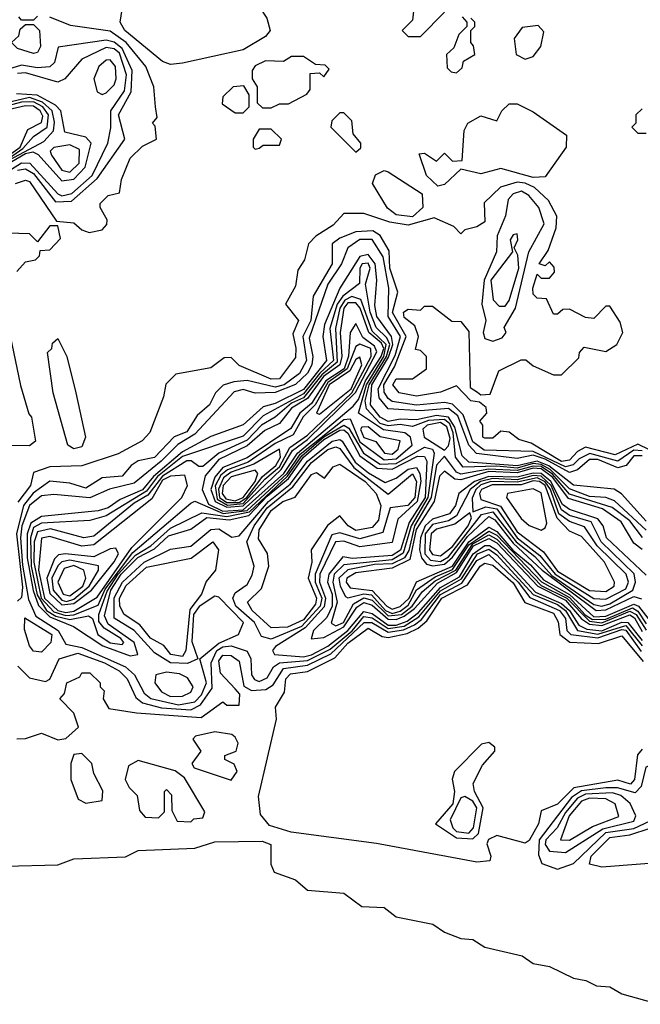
# Model space of a CAD drawing. Extents: x 2889633 to 3052318, y 540750 to 918690.
# Tile 522 of 656: x 2969341 to 2970881, y 835917 to 838362. Entities that reach past the tile are written whole.
import ezdxf

# ---------------------------------------------------------------- set-up
doc = ezdxf.new("R2010")
doc.units = 0

msp = doc.modelspace()

# ---------------------------------------------------------------- linework, layer by layer
at = {"layer": '0CON02XD'}
for points in [[(2969715, 838250), (2969695, 838257.5), (2969601.9, 838335), (2969590, 838355), (2969600.8, 838425), (2969610, 838455), (2969625, 838472.5), (2969695, 838470), (2969748.8, 838531.2), (2969819.1, 838549.1), (2969845, 838530), (2969895.6, 838455.6), (2969954.2, 838365), (2969962.5, 838335), (2969950.3, 838319.7), (2969895, 838286.7), (2969745, 838253.8), (2969715, 838250)], [(2970320, 838405), (2970315, 838360), (2970290, 838335), (2970305, 838320), (2970335, 838320), (2970395, 838380)], [(2969385, 838370), (2969375, 838360), (2969345, 838360), (2969338.3, 838368.3)], [(2969375, 838277.5), (2969335, 838290), (2969320, 838305), (2969338.3, 838321.7), (2969341.7, 838338.3), (2969355, 838350), (2969375, 838350), (2969390, 838335), (2969392.5, 838295), (2969385, 838280), (2969375, 838277.5)], [(2969330, 837955), (2969355, 837963.3), (2969365, 837960), (2969431.7, 837861.7), (2969475, 837857.5), (2969495, 837840), (2969513.3, 837833.3), (2969545, 837840), (2969557, 837853), (2969557.5, 837865), (2969540, 837895), (2969540, 837905), (2969560, 837925), (2969588.3, 837931.7), (2969593.3, 837965), (2969615, 838017.5), (2969645, 838047.5), (2969680, 838065), (2969677, 838097), (2969670, 838105), (2969681.7, 838118.3), (2969677.5, 838145), (2969673.3, 838195), (2969653.3, 838245), (2969604.7, 838304.7), (2969565, 838332.9), (2969467, 838347), (2969415, 838367.5)], [(2970438.3, 838368.3), (2970450, 838355), (2970450, 838345), (2970430, 838325), (2970418.3, 838291.7), (2970400, 838275), (2970401.7, 838241.7), (2970411.7, 838231.7), (2970425, 838230)], [(2970425, 838230), (2970438.3, 838241.7), (2970441.7, 838258.3), (2970470, 838275), (2970467, 838297), (2970460, 838305), (2970460, 838335), (2970470, 838345), (2970470, 838355), (2970460, 838365)], [(2970595, 838263.3), (2970615, 838270), (2970633.8, 838295), (2970641.7, 838331.7), (2970627, 838347), (2970587.5, 838342.5), (2970567.5, 838315), (2970572.5, 838275), (2970595, 838263.3)], [(2969335, 837987.7), (2969355, 837991.5), (2969375, 837979.6), (2969429.6, 837909.6), (2969468.9, 837911.1), (2969532.9, 837967.1), (2969601.2, 838065), (2969585.6, 838125), (2969617.3, 838182.7), (2969619.5, 838235), (2969595, 838290), (2969575, 838305.5), (2969555, 838311.1), (2969436.4, 838293.6), (2969426.7, 838255), (2969415, 838244.3), (2969385, 838242.2), (2969345, 838248.9), (2969275, 838226.9)], [(2969278.9, 837965), (2969345, 838005.8), (2969365.6, 838005), (2969435, 837928.9), (2969445, 837924.5), (2969469.9, 837930.1), (2969520.8, 837975), (2969559.4, 838055), (2969567, 838093), (2969566.5, 838135), (2969600.4, 838185), (2969605.3, 838224.7), (2969588.1, 838278.1), (2969575, 838288.9), (2969555, 838292.3), (2969495, 838263.8), (2969452.5, 838215), (2969435, 838206.7), (2969355, 838229.5), (2969335, 838228.2)], [(2969545, 838175.8), (2969555, 838180), (2969575, 838200), (2969580.4, 838215), (2969578, 838245), (2969565, 838261.5), (2969555, 838260.9), (2969536.7, 838245), (2969524.5, 838215), (2969532.5, 838182.5), (2969545, 838175.8)], [(2969965, 838142.5), (2969985, 838152.5), (2970007.5, 838152.5), (2970053, 838177), (2970061.7, 838188.3), (2970061.7, 838228.3), (2970085, 838230), (2970095, 838220), (2970108.3, 838238.3), (2970098.3, 838248.3), (2970075, 838250), (2970045, 838270), (2970015, 838270), (2969995, 838257.5), (2969950.7, 838259.3), (2969925, 838246.7), (2969917.5, 838235), (2969917.5, 838215), (2969930, 838195), (2969930, 838155), (2969943, 838143), (2969965, 838142.5)], [(2969297.1, 837995), (2969355, 838029.3), (2969373.1, 838033.1), (2969386.6, 838026.6), (2969445, 837961.8), (2969475, 837965.5), (2969502.9, 837995), (2969518.1, 838055), (2969505, 838070), (2969452.5, 838082.5), (2969442.5, 838135), (2969429.2, 838149.2), (2969384, 838174), (2969332.3, 838177.7)], [(2969895, 838130), (2969910, 838145), (2969910, 838175), (2969897, 838197), (2969870, 838195), (2969845, 838170), (2969843, 838153), (2969875, 838130), (2969895, 838130)], [(2969218.2, 837951.8), (2969348, 838042), (2969375, 838071.9), (2969409.1, 838095), (2969412, 838125), (2969398.2, 838145), (2969375, 838157.5), (2969345, 838156.7), (2969264.4, 838135.6)], [(2969315, 838013.8), (2969400.8, 838059.2), (2969424.6, 838085.4), (2969427.4, 838107.4), (2969421.5, 838135), (2969397.1, 838157.1), (2969365, 838168), (2969248.6, 838141.4)], [(2970378.3, 837948.3), (2970350, 837975), (2970331.7, 838028.3), (2970345, 838030), (2970375, 838010), (2970395, 838030), (2970415, 838010), (2970438.3, 838011.7), (2970443.9, 838086.1), (2970452.5, 838105), (2970485, 838122.5), (2970525, 838110), (2970537.5, 838135), (2970555, 838152.5), (2970575, 838152.5), (2970615, 838132.5), (2970697.5, 838075), (2970696.7, 838045), (2970645, 837971.2), (2970615, 837970), (2970535, 837992), (2970485, 837979.2), (2970435, 837990), (2970395, 837952.5), (2970378.3, 837948.3)], [(2968945, 837833.3), (2969005, 837863.3), (2969075, 837914.4), (2969145, 837945.2), (2969185, 837947.7), (2969225, 837962.4), (2969341.4, 838045), (2969360.8, 838089.2), (2969395, 838106), (2969398, 838122), (2969391.8, 838135), (2969375, 838146.9), (2969355, 838147.6), (2969265, 838126.6), (2969225, 838104.8), (2969165, 838086.3), (2969096.3, 838013.7), (2969045, 837985.3), (2969005, 837976.7), (2968991.1, 837965), (2968944.4, 837885), (2968936, 837855), (2968937.5, 837837.5), (2968945, 837833.3)], [(2970175, 838032.5), (2970187, 838043), (2970187.5, 838055), (2970168.3, 838078.3), (2970165, 838110), (2970145, 838130), (2970135, 838130), (2970115, 838110), (2970112.5, 838095), (2970175, 838032.5)], [(2970885, 838140), (2970870, 838125), (2970870, 838105), (2970860, 838095), (2970875, 838080), (2970895, 838080)], [(2969925, 838040), (2969935, 838042.5), (2969945, 838050), (2969985, 838050), (2969990, 838065), (2969965, 838090), (2969935, 838090), (2969920, 838065), (2969920, 838045), (2969925, 838040)], [(2969465, 837982.9), (2969487.8, 838005), (2969489.1, 838039.1), (2969465, 838050.6), (2969425.6, 838044.4), (2969416.2, 838035), (2969419.2, 838025), (2969445, 837988), (2969465, 837982.9)], [(2970315, 837871.8), (2970275, 837877.3), (2970253.2, 837893.2), (2970216.2, 837955), (2970223.6, 837976.4), (2970245, 837986.7), (2970255, 837983.8), (2970339.3, 837929.3), (2970340.8, 837895), (2970315, 837871.8)], [(2970903.9, 837293.9), (2970875, 837307.3), (2970818.6, 837281.4), (2970745, 837300), (2970725, 837289.4), (2970705, 837267.8), (2970685.3, 837264.7), (2970610, 837310), (2970579.3, 837319.3), (2970555, 837337.5), (2970535, 837340), (2970515, 837322.5), (2970495, 837322.5), (2970490, 837325), (2970490, 837355), (2970482.5, 837365), (2970500, 837385), (2970498.3, 837398.3), (2970481.7, 837411.7), (2970460, 837415), (2970425, 837452.5), (2970385, 837436.7), (2970325, 837426.7), (2970282.5, 837435), (2970266.7, 837455), (2970275, 837470), (2970315, 837470), (2970350, 837495), (2970350, 837525), (2970335, 837540), (2970323, 837543), (2970330, 837575), (2970321.2, 837601.2), (2970295, 837622.5), (2970293.3, 837635), (2970305, 837642.5), (2970335, 837640), (2970345, 837650), (2970365, 837650), (2970413, 837613), (2970435, 837612.5), (2970455, 837587.5), (2970458.3, 837448.3), (2970477, 837437), (2970485, 837430), (2970508.3, 837431.7), (2970530, 837490), (2970585, 837516.7), (2970597, 837517), (2970615, 837502.5), (2970665, 837480), (2970685, 837480), (2970728.3, 837521.7), (2970730, 837535), (2970741.7, 837548.3), (2970795, 837537.5), (2970822.5, 837555), (2970837.5, 837585), (2970830.7, 837610.7), (2970805, 837650), (2970795, 837650), (2970765, 837620), (2970745, 837622.5), (2970705, 837642.5), (2970688.3, 837641.7), (2970675, 837630), (2970665, 837630), (2970648.3, 837668.3), (2970625, 837670), (2970615, 837680), (2970613.8, 837695), (2970625, 837730), (2970635, 837720), (2970655, 837720), (2970667.5, 837735), (2970667, 837747), (2970655, 837760), (2970645, 837750), (2970630, 837755), (2970651.7, 837788.3), (2970672, 837845), (2970673.9, 837873.9), (2970652.9, 837912.9), (2970618, 837945), (2970595, 837955.5), (2970575, 837957.8), (2970534.2, 837945.8), (2970493, 837907), (2970495, 837860), (2970475, 837847.5), (2970445, 837840), (2970435, 837830), (2970418.3, 837848.3), (2970369.3, 837869.3), (2970305, 837851.4), (2970258.8, 837858.8), (2970195, 837880), (2970145, 837880), (2970118.8, 837851.2), (2970075.9, 837824.1), (2970057.5, 837805), (2970047.5, 837765), (2970030.7, 837739.3), (2970025, 837700), (2970000, 837655), (2970032.5, 837615), (2970018.3, 837581.7), (2970025.6, 837545.6), (2970025, 837522.5), (2969985, 837470), (2969965, 837469.2), (2969885, 837503.3), (2969865, 837522.5), (2969848.3, 837521.7), (2969815, 837497.5), (2969728.3, 837481.7), (2969703, 837457), (2969697.5, 837425), (2969663.5, 837336.5), (2969644.4, 837315.6), (2969585, 837284), (2969495, 837253.8), (2969415, 837251.2), (2969375, 837237.5), (2969367.1, 837205), (2969336.2, 837163.8)], [(2970515, 837563.3), (2970538.3, 837571.7), (2970547.5, 837585), (2970543, 837597), (2970571.1, 837645), (2970604.5, 837785.5), (2970642.5, 837855), (2970629.2, 837895), (2970604, 837925), (2970585.5, 837935.5), (2970565, 837929.2), (2970552.9, 837915), (2970545.8, 837874.2), (2970525.7, 837825), (2970523.8, 837785), (2970493.3, 837715), (2970487.5, 837655), (2970497.5, 837615), (2970490.8, 837585), (2970495, 837570), (2970515, 837563.3)], [(2969333.9, 837736.1), (2969355, 837760), (2969380, 837765), (2969390, 837775), (2969391.7, 837788.3), (2969415, 837790), (2969441.7, 837818.3), (2969435, 837850), (2969415, 837850), (2969385, 837810), (2969365, 837830), (2969311.7, 837831.7)], [(2970729.1, 837270.9), (2970714.1, 837255.9), (2970695, 837251.4), (2970615, 837289.2), (2970492.9, 837292.9), (2970465, 837313.1), (2970440.8, 837380.8), (2970415, 837406.7), (2970395, 837411.2), (2970325, 837404.6), (2970265, 837413.3), (2970255, 837420.8), (2970245, 837436.7), (2970244.1, 837455), (2970270.4, 837499.6), (2970300, 837575), (2970265.6, 837634.4), (2970278.6, 837685), (2970258.8, 837745), (2970257.5, 837787.5), (2970235.5, 837825.5), (2970217.3, 837837.3), (2970175, 837834.4), (2970135, 837819.2), (2970116.2, 837805), (2970115.7, 837755), (2970069.2, 837675), (2970062.7, 837615), (2970043.6, 837575), (2970052.7, 837515), (2970035, 837483.1), (2969997.1, 837455), (2969975, 837449.3), (2969905, 837465.6), (2969872.3, 837462.3), (2969845.8, 837454.2), (2969826.7, 837435), (2969812, 837405), (2969780.9, 837379.1), (2969755, 837338), (2969724.3, 837325.7), (2969675, 837274.2), (2969635, 837266.2), (2969617.5, 837255), (2969595, 837228), (2969545, 837224), (2969505, 837198), (2969465, 837210.8), (2969415, 837215.7), (2969373.7, 837186.3), (2969350.4, 837155), (2969332.8, 837085), (2969347.4, 836952.6), (2969345, 836926.7), (2969335, 836918)], [(2970885, 837278.7), (2970865, 837278.8), (2970845.3, 837254.7), (2970825, 837248.8), (2970775, 837269.7), (2970755, 837269.6), (2970725, 837243.5), (2970705, 837237.5), (2970645, 837270.6), (2970615, 837280), (2970575, 837271.9), (2970474.3, 837284.3), (2970454.8, 837304.8), (2970427.6, 837377.6), (2970405, 837396), (2970335, 837390.6), (2970255, 837395.6), (2970232.8, 837422.8), (2970230.3, 837445), (2970272.4, 837527.6), (2970285.9, 837575), (2970254.7, 837625), (2970256.4, 837695), (2970242.4, 837772.4), (2970215, 837815.6), (2970185, 837815.5), (2970154.6, 837795.4), (2970138.8, 837755), (2970105.4, 837705), (2970059.3, 837570.7), (2970068.2, 837525), (2970066, 837505), (2970055, 837483.6), (2970025, 837455.4), (2969975, 837436), (2969925, 837434.4), (2969895, 837443.3), (2969872.7, 837437.3), (2969775, 837332.1), (2969732.8, 837307.2), (2969691.8, 837265), (2969625, 837211.1), (2969563.7, 837196.3), (2969515, 837174.5), (2969425, 837182.5), (2969395, 837179.4), (2969364.8, 837155.2), (2969346.1, 837105), (2969342.4, 837075), (2969347.2, 837007.2), (2969362.1, 836922.1), (2969380.8, 836880.8), (2969436.5, 836845), (2969455, 836810.8), (2969495, 836802.5), (2969603.1, 836755), (2969625.6, 836735), (2969649.4, 836689.4), (2969666, 836676), (2969735, 836660.3), (2969775, 836667.7), (2969791.8, 836685), (2969803.8, 836715), (2969787.5, 836775), (2969835, 836813.9), (2969883.8, 836835), (2969895.7, 836865), (2969835, 836927.5), (2969825, 836930), (2969785.7, 836904.3), (2969772.2, 836885), (2969768, 836818), (2969782.5, 836775), (2969757, 836763), (2969714.7, 836764.7), (2969675, 836789.2), (2969624.8, 836844.8), (2969575, 836876), (2969575, 836925.8), (2969596, 836965), (2969649.5, 837015), (2969715, 837046.7), (2969765, 837054.3), (2969815, 837095.5), (2969835, 837097.8), (2969867, 837077), (2969885, 837080), (2969957.8, 837165), (2970011.7, 837208.3), (2970055, 837265.8), (2970115.7, 837315), (2970135, 837319.6), (2970141.1, 837315), (2970173, 837263), (2970206.2, 837236.2), (2970247.3, 837212.7), (2970275, 837223.6), (2970305, 837245.9), (2970325, 837249.6), (2970334, 837235), (2970336, 837216), (2970327.2, 837165), (2970278.9, 837121.1), (2970265, 837063.1), (2970185, 837052.7), (2970145, 837067.1), (2970124.7, 837065.3), (2970085.2, 836984.8), (2970084.7, 836965), (2970099.8, 836925), (2970096.1, 836903.9), (2970048.8, 836851.2), (2969975.8, 836805), (2969968, 836795), (2969973.3, 836785), (2970045, 836780), (2970065, 836784.2), (2970105, 836805.9), (2970155.1, 836844.9), (2970195, 836892.4), (2970215, 836887.2), (2970255, 836858.1), (2970275, 836858), (2970302.1, 836867.9), (2970330.7, 836889.3), (2970385, 836951.9), (2970432, 836978), (2970466.2, 837035), (2970495, 837056.4), (2970506.4, 837056.4), (2970524.1, 837045), (2970620.5, 836940.5)], [(2970545, 837650), (2970555.4, 837664.6), (2970579.5, 837745), (2970576.9, 837776.9), (2970567.5, 837795), (2970576.7, 837815), (2970575, 837830), (2970565, 837827.5), (2970557.5, 837815), (2970563.3, 837785), (2970509.6, 837715), (2970515.6, 837665.6), (2970530.3, 837650.3), (2970545, 837650)], [(2970895, 837116.7), (2970834.4, 837184.4), (2970815.8, 837195.8), (2970715, 837206.2), (2970653.6, 837253.6), (2970625, 837265.2), (2970575, 837254.2), (2970455, 837262.9), (2970438.5, 837278.5), (2970420.2, 837349.8), (2970404.5, 837374.5), (2970375, 837378.5), (2970325, 837368.1), (2970285, 837369.7), (2970255, 837363.7), (2970235, 837374.6), (2970211.1, 837405), (2970214.8, 837455), (2970256.2, 837523.8), (2970266.7, 837555), (2970263.3, 837575), (2970226.9, 837625), (2970221.7, 837651.7), (2970226.8, 837715), (2970222.7, 837755), (2970205, 837778.5), (2970185, 837773.3), (2970135.4, 837694.6), (2970096.9, 837605), (2970092.9, 837575), (2970102.2, 837515), (2970045, 837443.2), (2969975, 837408.2), (2969945, 837400.5), (2969895, 837356), (2969815, 837326.9), (2969745, 837288.6), (2969672.8, 837227.2), (2969645.5, 837194.5), (2969590, 837170), (2969560.5, 837149.5), (2969535, 837142.1), (2969395, 837127.8), (2969368.5, 837111.5), (2969359.1, 837085), (2969358.9, 837025), (2969374, 836944), (2969387.4, 836907.4), (2969415, 836879), (2969474, 836855), (2969547.2, 836807.2), (2969615, 836781.8), (2969634.2, 836785.8), (2969624.5, 836815), (2969560.4, 836860.4), (2969551.1, 836881.1), (2969566.7, 836945), (2969592.6, 836985), (2969633.7, 837026.3), (2969675, 837048), (2969709.9, 837080.1), (2969765, 837096.5), (2969804.7, 837125.3), (2969860.3, 837119.7), (2969909.3, 837130.7), (2969955, 837178.9), (2970007.5, 837222.5), (2970045.2, 837275), (2970095, 837319), (2970135, 837342.5), (2970145, 837342.9), (2970154.8, 837334.8), (2970185, 837278.5), (2970227.7, 837247.7), (2970265, 837245.3), (2970327.5, 837277.5), (2970345, 837276.9), (2970350.8, 837265), (2970346.6, 837175), (2970307.1, 837112.9), (2970285.8, 837044.2), (2970265, 837031.4), (2970166.2, 837023.8), (2970142.5, 837027.5), (2970107.8, 836985), (2970104.7, 836965), (2970116.3, 836935), (2970115.8, 836905), (2970102.5, 836877.5), (2970069.5, 836845), (2970064.2, 836824.2), (2970095, 836827.3), (2970145, 836854.3), (2970177, 836903), (2970195, 836914.7), (2970215, 836908.2), (2970255, 836873.3), (2970275, 836872.3), (2970295, 836880.6), (2970320.2, 836899.8), (2970377.1, 836962.9), (2970425, 836989), (2970467, 837055), (2970505, 837073.6), (2970525, 837063), (2970626.4, 836955), (2970695, 836920.5), (2970735, 836874.2), (2970755, 836860.7), (2970785, 836857.7), (2970855, 836883.8), (2970866.3, 836876.3), (2970885, 836842.9)], [(2970895, 837094.4), (2970816.7, 837166.7), (2970795, 837175.5), (2970755, 837177.9), (2970705, 837196.7), (2970657.1, 837245), (2970635, 837257.4), (2970615, 837259.5), (2970575, 837248), (2970525, 837253.3), (2970440.8, 837250.8), (2970421.8, 837275), (2970416.1, 837336.1), (2970407.8, 837357.8), (2970395, 837369), (2970355, 837366.5), (2970315, 837351.1), (2970285, 837356.7), (2970255, 837353.1), (2970235, 837359.3), (2970201.2, 837395), (2970198.1, 837415), (2970207.7, 837455), (2970250.6, 837525), (2970258.8, 837555), (2970251.9, 837571.9), (2970225, 837597.1), (2970210.3, 837635), (2970198.8, 837705), (2970210, 837745), (2970205, 837756.9), (2970190.8, 837755), (2970184.5, 837745), (2970183.8, 837706.2), (2970142.3, 837675), (2970128.6, 837655), (2970110.4, 837595), (2970119.1, 837515), (2970085.8, 837484.2), (2970045, 837432.8), (2969945, 837377.8), (2969895, 837327.5), (2969745, 837276.6), (2969682.8, 837227.2), (2969655, 837190.6), (2969555, 837129.5), (2969515, 837118), (2969395, 837111.5), (2969375, 837101.1), (2969367.2, 837075), (2969368.7, 837005), (2969383.8, 836933.8), (2969407.1, 836895), (2969430.5, 836880.5), (2969465, 836871.9), (2969511.7, 836881.7), (2969521.2, 836875), (2969534.2, 836835), (2969565, 836814.6), (2969595, 836810), (2969598.8, 836815), (2969591.2, 836825), (2969550.5, 836850.5), (2969537.4, 836867.4), (2969537.3, 836885), (2969557.7, 836942.3), (2969585.2, 836985), (2969627.9, 837032.1), (2969666.4, 837055), (2969715, 837098.8), (2969792.5, 837137.5), (2969855, 837127.8), (2969910.6, 837139.4), (2970005, 837228), (2970041, 837279), (2970095, 837325.9), (2970145, 837354.7), (2970157.5, 837347.5), (2970193.8, 837285), (2970235, 837258.2), (2970275, 837259.7), (2970345, 837300), (2970365, 837295.6), (2970369.1, 837285), (2970353.4, 837175), (2970312.3, 837105), (2970292.6, 837037.4), (2970265, 837020.5), (2970145, 837008.2), (2970121.1, 836985), (2970117.5, 836965), (2970128.7, 836915), (2970113.5, 836863.5), (2970125, 836856.5), (2970144.4, 836865), (2970169.2, 836910.8), (2970195, 836925.8), (2970215, 836920.3), (2970255, 836881.5), (2970287.7, 836885), (2970314.7, 836905), (2970339, 836941), (2970371.7, 836968.3), (2970422.6, 836995), (2970465, 837060.5), (2970505, 837082.2), (2970525, 837072), (2970635, 836957), (2970698.6, 836925), (2970755, 836868.1), (2970785, 836864.2), (2970855, 836893), (2970870.3, 836885), (2970895, 836846.1)], [(2969455, 836881.9), (2969475, 836883.7), (2969535, 836907.8), (2969552.7, 836947.3), (2969621.7, 837038.3), (2969765, 837161.2), (2969775, 837166.2), (2969845.4, 837135.4), (2969905, 837142.8), (2970004, 837235), (2970036.8, 837283.2), (2970145, 837368.5), (2970160.7, 837370.7), (2970185, 837313.5), (2970245, 837268.9), (2970275, 837271.6), (2970314.3, 837305), (2970310.8, 837325), (2970296, 837336), (2970243.1, 837343.1), (2970181.2, 837385), (2970201, 837455), (2970244.5, 837525), (2970250.4, 837555), (2970215, 837588.5), (2970187, 837667), (2970165, 837674.1), (2970147.1, 837665), (2970134.8, 837645.2), (2970124.6, 837595), (2970128.6, 837511.4), (2970090.4, 837479.6), (2970045, 837422.9), (2970015, 837409.7), (2969975, 837374.4), (2969940.6, 837355), (2969905, 837317.7), (2969834.7, 837285.3), (2969795, 837252), (2969785, 837252.5), (2969766.5, 837266.5), (2969755, 837266.4), (2969695, 837228.3), (2969658.9, 837181.1), (2969625, 837160.8), (2969525, 837079.4), (2969500, 837075), (2969417.2, 837097.2), (2969385, 837090), (2969376.6, 837065), (2969375.8, 837015), (2969394.1, 836925), (2969425, 836891.3), (2969455, 836881.9)], [(2969845, 837141.5), (2969895, 837144.6), (2969996.3, 837235), (2970030, 837285), (2970168.1, 837401.9), (2970181.1, 837418.9), (2970199, 837465), (2970237.8, 837525), (2970244, 837545), (2970238.5, 837558.5), (2970206.7, 837585), (2970185.6, 837645.6), (2970175, 837658.5), (2970155, 837658.4), (2970144.7, 837645), (2970135.8, 837585), (2970140.2, 837525), (2970135, 837504.2), (2970094.5, 837475.5), (2970055, 837421.4), (2970015, 837396.8), (2969985, 837358.9), (2969948.8, 837341.2), (2969905, 837303.2), (2969835, 837269.2), (2969801.2, 837228.8), (2969793.6, 837195), (2969808.9, 837158.9), (2969845, 837141.5)], [(2969365, 837303.3), (2969255, 837304), (2969227.5, 837325), (2969210.8, 837355), (2969216, 837395), (2969273.3, 837575), (2969295, 837602.5), (2969308.3, 837598.3), (2969317, 837577), (2969343, 837453), (2969363, 837383), (2969370, 837375), (2969380, 837315), (2969365, 837303.3)], [(2969855, 837151.1), (2969895, 837154.9), (2969989.1, 837245), (2970017.9, 837292.1), (2970055, 837319.3), (2970174.1, 837435.9), (2970226.6, 837536.6), (2970221.1, 837551.1), (2970192.4, 837572.4), (2970175, 837607.5), (2970160.4, 837585), (2970156.3, 837526.3), (2970145.6, 837495), (2970100.2, 837465), (2970065, 837408.2), (2970036.2, 837385), (2970013.4, 837346.6), (2969905, 837273.4), (2969845, 837249.4), (2969824.5, 837225.5), (2969815.2, 837195), (2969825.3, 837165), (2969855, 837151.1)], [(2969475, 837296.2), (2969460, 837305), (2969423.3, 837435), (2969410, 837535), (2969420, 837545), (2969421.7, 837558.3), (2969435, 837570), (2969457.5, 837525), (2969480, 837435), (2969503.8, 837325), (2969495, 837301.2), (2969475, 837296.2)], [(2969856.4, 837156.4), (2969895, 837160.7), (2969949.1, 837220.9), (2969985, 837251.2), (2970011, 837299), (2970055, 837330), (2970165.1, 837434.9), (2970212.5, 837525), (2970211.9, 837545), (2970185, 837555.6), (2970175, 837550), (2970153.6, 837495), (2970105, 837461.1), (2970073.6, 837405), (2970044.4, 837375.6), (2970018.9, 837331.1), (2969975, 837309.6), (2969907.4, 837262.6), (2969855.9, 837244.1), (2969839.5, 837230.5), (2969826, 837204), (2969830.7, 837170.7), (2969856.4, 837156.4)], [(2970085, 837382), (2970163.2, 837445), (2970190, 837505), (2970185, 837524), (2970175, 837518.1), (2970160.2, 837489.8), (2970109, 837455), (2970077.5, 837385), (2970085, 837382)], [(2970265, 837282.5), (2970280, 837295), (2970285, 837316), (2970235, 837325.7), (2970205, 837350.6), (2970190, 837350), (2970186.1, 837343.9), (2970195, 837324.4), (2970224.3, 837314.3), (2970246.2, 837285), (2970265, 837282.5)], [(2970395, 837292.5), (2970405, 837303.8), (2970408.7, 837321.3), (2970401, 837351), (2970385, 837361.6), (2970352.2, 837355), (2970341.1, 837345), (2970344, 837325), (2970395, 837292.5)], [(2969885, 837162.4), (2969904.3, 837175), (2969942.9, 837227.1), (2969976.6, 837255), (2969987.8, 837275), (2969985.5, 837295.5), (2969922, 837258), (2969865, 837237.8), (2969846.2, 837223.8), (2969833.7, 837196.3), (2969836.8, 837175), (2969855, 837162.7), (2969885, 837162.4)], [(2969965, 836823.3), (2969940.3, 836830.3), (2969922.9, 836865), (2969877.1, 836905), (2969869.2, 836925), (2969875, 836938.8), (2969905, 836958.8), (2969917.6, 836982.4), (2969922.5, 837005), (2969904.4, 837065), (2969922.1, 837105), (2969955, 837149.6), (2970018.3, 837201.7), (2970065, 837262.1), (2970105, 837294.3), (2970125, 837301.4), (2970135, 837297.1), (2970170, 837250), (2970255, 837183.8), (2970315, 837234.3), (2970325.3, 837215.3), (2970320.8, 837175), (2970303.8, 837155), (2970260.3, 837149.7), (2970241.7, 837088.3), (2970185, 837072.2), (2970135, 837087.8), (2970115, 837082.9), (2970073.9, 836985), (2970074, 836965), (2970090, 836925), (2970086.3, 836905), (2970039.6, 836855), (2969965, 836823.3)], [(2970886.2, 837076.2), (2970855, 837117.3), (2970810.6, 837150.6), (2970705, 837183.4), (2970663, 837233), (2970635, 837251.9), (2970615, 837253.4), (2970575, 837242.1), (2970505, 837245.8), (2970435, 837233.1), (2970425, 837238.1), (2970395, 837277.5), (2970374.8, 837255.2), (2970361.7, 837175), (2970320.4, 837105), (2970306.2, 837043.8), (2970295.4, 837025), (2970265, 837010.3), (2970221, 837009), (2970155, 836995.4), (2970132.9, 836975), (2970135.5, 836955), (2970149.2, 836929.2), (2970155, 836926), (2970195, 836936.4), (2970213.5, 836933.5), (2970248.7, 836895), (2970265, 836887.2), (2970285, 836892.9), (2970305, 836907.8), (2970325, 836945.6), (2970371.7, 836978.3), (2970415, 836996.1), (2970455, 837057.8), (2970505, 837091.4), (2970525, 837081.4), (2970635.6, 836965.6), (2970705, 836927.2), (2970744, 836884), (2970762.3, 836872.3), (2970795, 836873.5), (2970861, 836901), (2970875, 836893.2), (2970895, 836861.2)], [(2970885, 837291.2), (2970865, 837292.8), (2970825, 837265.4), (2970755.4, 837284.6), (2970729.1, 837270.9)], [(2969965, 836852), (2969917.5, 836895), (2969906, 836915), (2969940.8, 836949.2), (2969958.8, 837005), (2969955.9, 837035.9), (2969932.9, 837072.9), (2969934.5, 837095), (2969965, 837142.9), (2969993.8, 837165), (2970024.2, 837175.8), (2970065, 837232.5), (2970077, 837237), (2970097, 837223), (2970118.3, 837251.7), (2970135, 837258), (2970197.8, 837215), (2970225.5, 837185), (2970236.5, 837155), (2970230.9, 837119.1), (2970215, 837101.1), (2970175, 837093.3), (2970156, 837105), (2970135, 837130), (2970104.5, 837105.5), (2970063.8, 837045), (2970065.7, 837015), (2970056.5, 836975), (2970076.9, 836925), (2970075, 836910), (2970045, 836871.8), (2970005, 836852.9), (2969965, 836852)], [(2970885, 837045.8), (2970865, 837062), (2970832.9, 837115), (2970786.8, 837146.8), (2970702.5, 837172.5), (2970663.8, 837225), (2970635, 837246.5), (2970615, 837247.7), (2970575, 837236.5), (2970505, 837239.7), (2970435, 837218.7), (2970420.7, 837220.7), (2970395, 837240.8), (2970382.1, 837227.9), (2970369.2, 837165), (2970324.3, 837095.7), (2970308.7, 837021.3), (2970265, 836999.7), (2970175, 836988.2), (2970152.5, 836975), (2970150.5, 836965), (2970161.1, 836951.1), (2970215, 836944.7), (2970251.8, 836905), (2970265, 836898), (2970285, 836904.7), (2970307.1, 836925), (2970325, 836965.5), (2970415, 837004.8), (2970454.9, 837065.1), (2970505, 837101.6), (2970525, 837091), (2970564.1, 837044.1), (2970607.9, 837007.9), (2970640.7, 836970.7), (2970705, 836934.1), (2970765, 836878.8), (2970795, 836880.3), (2970865, 836910), (2970875.9, 836905), (2970905, 836868.5)], [(2969455, 836889.8), (2969475, 836893.3), (2969532.6, 836927.4), (2969619, 837051), (2969743.3, 837175), (2969756.9, 837205), (2969750.8, 837230.8), (2969715, 837228.4), (2969695, 837218.1), (2969668.2, 837171.8), (2969525, 837057.5), (2969495, 837054.6), (2969415, 837078.5), (2969395, 837074), (2969387.2, 836995), (2969402.3, 836925), (2969434.9, 836894.9), (2969455, 836889.8)], [(2969875, 837167.1), (2969895, 837174.8), (2969924.7, 837215), (2969931.9, 837235), (2969925, 837242.9), (2969865, 837226.9), (2969845.8, 837205), (2969842.9, 837185), (2969852.3, 837172.3), (2969875, 837167.1)], [(2970895, 836982), (2970796.9, 837075), (2970788.9, 837105), (2970775, 837122.5), (2970705, 837145.3), (2970687.8, 837157.8), (2970659, 837215), (2970635, 837234.5), (2970615, 837236), (2970575, 837225.4), (2970505, 837227.6), (2970468.9, 837215), (2970430.8, 837185), (2970421.9, 837155), (2970407.1, 837135), (2970365, 837121.3), (2970346.5, 837105), (2970335.2, 837075), (2970333, 837045), (2970337.5, 837025), (2970350, 837010), (2970365.8, 837005.8), (2970395, 837009.5), (2970415, 837026.7), (2970451.8, 837078.2), (2970505, 837128), (2970519.9, 837119.9), (2970565, 837062.1), (2970637.1, 836995), (2970770.8, 836895), (2970795, 836896.3), (2970865, 836929.3), (2970883.5, 836923.5)], [(2970785, 836905.4), (2970805, 836911.2), (2970862.5, 836945), (2970868.5, 836965), (2970865.9, 836985.9), (2970783.5, 837065), (2970758.6, 837115), (2970705, 837130.4), (2970685, 837144.6), (2970659.4, 837205), (2970635, 837228.1), (2970615, 837229.8), (2970575, 837219.4), (2970515, 837222.4), (2970483.8, 837215), (2970458.9, 837195), (2970425, 837130), (2970405, 837116.9), (2970365, 837108), (2970347.1, 837085), (2970346.2, 837035), (2970359.7, 837019.7), (2970385, 837016.6), (2970405, 837028.2), (2970487, 837133), (2970515, 837139.6), (2970572.6, 837065), (2970618.7, 837028.7), (2970661.5, 836981.5), (2970765, 836909.6), (2970785, 836905.4)], [(2970795, 836922.9), (2970845, 836948.6), (2970851.5, 836965), (2970845.6, 836985), (2970773.6, 837055), (2970742.4, 837102.4), (2970705, 837115.4), (2970678.9, 837135), (2970658.1, 837195), (2970645, 837214.3), (2970625, 837224.1), (2970575, 837213.1), (2970510, 837215), (2970485, 837206.6), (2970472.2, 837195), (2970463.6, 837173.6), (2970465, 837140), (2970497.6, 837152.4), (2970525, 837147.3), (2970575, 837074.7), (2970631, 837031), (2970669.3, 836985), (2970765, 836924.6), (2970795, 836922.9)], [(2970795, 836942.2), (2970816.2, 836955), (2970816.7, 836965), (2970791.8, 837015), (2970735, 837078), (2970705, 837091.2), (2970674, 837124), (2970645, 837205.2), (2970630.6, 837215), (2970615, 837216.2), (2970585, 837207), (2970513, 837207), (2970486.5, 837195), (2970481.5, 837185), (2970485, 837170), (2970533.7, 837153.7), (2970575, 837089.6), (2970640.1, 837040.1), (2970675, 836992.2), (2970755, 836944.6), (2970795, 836942.2)], [(2970635, 837094), (2970645, 837100), (2970648.5, 837111.5), (2970635, 837186.7), (2970615, 837197.1), (2970551.2, 837185), (2970548.6, 837175), (2970585, 837122.9), (2970605, 837105.6), (2970635, 837094)], [(2970385, 837030.4), (2970415, 837053.9), (2970453.3, 837105), (2970462, 837125), (2970457.5, 837137.5), (2970420.8, 837109.2), (2970375, 837096.2), (2970361.5, 837085), (2970357.5, 837045), (2970365, 837033.5), (2970385, 837030.4)], [(2969745, 836780.6), (2969716, 836785), (2969697.9, 836807.9), (2969665, 836826), (2969638.9, 836858.9), (2969600, 836885), (2969589.2, 836905), (2969588.1, 836925), (2969605, 836956.9), (2969655, 837001.9), (2969765.8, 837024.2), (2969820, 837065), (2969833.8, 837045), (2969826.7, 836995), (2969803, 836967), (2969792, 836935), (2969762.6, 836897.4), (2969752.9, 836795), (2969745, 836780.6)], [(2969333.6, 836576.4), (2969355, 836576.7), (2969395, 836590), (2969435, 836573.3), (2969455, 836576.7), (2969486.7, 836605), (2969475, 836640), (2969440, 836675), (2969451.7, 836688.3), (2969457.5, 836715), (2969490, 836730), (2969495, 836740), (2969515, 836740), (2969540, 836715), (2969540, 836705), (2969550, 836695), (2969547.5, 836675), (2969561.7, 836651.7), (2969630.5, 836640.5), (2969791.2, 836628.8), (2969845, 836667.5), (2969855, 836660), (2969885, 836660), (2969887, 836687), (2969875, 836700), (2969839.1, 836739.1), (2969835, 836770), (2969845, 836784), (2969865, 836782.5), (2969885, 836768.8), (2969897, 836707), (2969915.9, 836695.9), (2969951.7, 836698.3), (2969969.7, 836710.3), (2969995, 836750.5), (2970055, 836759.1), (2970113.1, 836786.9), (2970195.8, 836865), (2970214.2, 836865), (2970255, 836840.8), (2970293.4, 836846.6), (2970320.7, 836859.3), (2970337.6, 836872.4), (2970385, 836934.7), (2970437.6, 836962.4), (2970475, 837018.5), (2970505, 837033.6), (2970577.8, 836965), (2970606.6, 836926.6), (2970680.4, 836895), (2970695.4, 836875), (2970698.5, 836845), (2970708, 836835), (2970775, 836826.6), (2970835, 836847.5), (2970845, 836845.9), (2970883.1, 836793.1)], [(2969336.2, 836756.2), (2969365, 836727.5), (2969405, 836718), (2969415.6, 836724.4), (2969438.8, 836775), (2969485, 836789.1), (2969551.2, 836765), (2969587.5, 836745), (2969607.1, 836725), (2969628.5, 836678.5), (2969645.4, 836665.4), (2969692.6, 836652.6), (2969765, 836647.9), (2969789.4, 836660.6), (2969818, 836702), (2969815.5, 836765), (2969830, 836795), (2969845, 836804.5), (2969865, 836806.5), (2969905, 836793.3), (2969914, 836775), (2969915.6, 836735), (2969923.2, 836723.2), (2969935, 836718.5), (2969955, 836727.1), (2969970.8, 836755), (2969985.3, 836764.7), (2970055, 836770.3), (2970111.5, 836798.5), (2970165.7, 836844.3), (2970195, 836879.6), (2970215, 836876.8), (2970255, 836850.2), (2970295, 836856), (2970331.3, 836878.7), (2970385, 836943.5), (2970437.1, 836972.9), (2970476.9, 837035), (2970505, 837046.8), (2970525, 837032.9), (2970614.5, 836934.5), (2970675, 836909.6), (2970694.7, 836895), (2970724.7, 836844.7), (2970775, 836835.6), (2970845, 836857.6), (2970885, 836807.3)], [(2969445, 836908.8), (2969475, 836912.4), (2969518.5, 836945), (2969575, 837015.6), (2969585.4, 837035), (2969579.1, 837049.1), (2969565, 837048.1), (2969525, 837028.2), (2969454.6, 837035.4), (2969437.2, 837032.8), (2969426.7, 837023.3), (2969407.6, 836975), (2969415, 836936.9), (2969445, 836908.8)], [(2969456.7, 836916.7), (2969475, 836923.1), (2969512.9, 836955), (2969535.8, 836995), (2969535.8, 837005.8), (2969465, 837020), (2969445, 837015.5), (2969435, 837005.7), (2969420.4, 836975), (2969423.4, 836945), (2969445, 836920), (2969456.7, 836916.7)], [(2969465, 836930.8), (2969496.9, 836955), (2969504.5, 836975), (2969499.4, 836995), (2969475, 837006.7), (2969450.7, 836999.3), (2969435.6, 836965), (2969448.6, 836935), (2969465, 836930.8)], [(2970885, 836550), (2970873.6, 836536.4), (2970866.7, 836475), (2970856.4, 836463.6), (2970825, 836473.3), (2970716, 836454), (2970675, 836414.2), (2970635, 836397.5), (2970628, 836365), (2970605, 836323.3), (2970595, 836316.7), (2970525, 836336.2), (2970504.1, 836325.9), (2970500, 836315), (2970510, 836285), (2970507, 836273), (2970475, 836270), (2970435, 836277.5), (2970225.9, 836315.9), (2970014.3, 836344.3), (2969960.7, 836360.7), (2969938.3, 836388.3), (2969933, 836433), (2969978, 836625), (2969975.8, 836655), (2969997.9, 836692.1), (2970001.1, 836725), (2970013, 836737), (2970055, 836743.3), (2970123, 836777), (2970155, 836813.8), (2970205, 836851.1), (2970240.2, 836830.2), (2970255, 836827.7), (2970302.2, 836837.8), (2970329.6, 836850.4), (2970351.2, 836868.8), (2970387.9, 836925), (2970451.8, 836958.2), (2970483.1, 837005), (2970495, 837012.5), (2970515, 837007.1), (2970565, 836963.5), (2970594.4, 836914.4), (2970665, 836887.8), (2970676.5, 836866.5), (2970680.8, 836835), (2970706.2, 836816.2), (2970777.3, 836812.7), (2970835, 836831.9), (2970888, 836768)], [(2970620.5, 836940.5), (2970685, 836912.3), (2970705, 836894.7), (2970727.9, 836857.9), (2970747.9, 836847.9), (2970785, 836844.4), (2970835, 836865.9), (2970850, 836865), (2970885, 836820)], [(2969395, 836791.2), (2969375, 836793.8), (2969365, 836806.7), (2969352.2, 836847.8), (2969353.6, 836876.4), (2969420, 836835), (2969417.5, 836815), (2969395, 836791.2)], [(2969715, 836681.2), (2969745, 836681.9), (2969765, 836691.8), (2969770.9, 836705), (2969757.4, 836727.4), (2969737.5, 836737.5), (2969705, 836741.9), (2969678.1, 836735), (2969676.2, 836715), (2969692.8, 836692.8), (2969715, 836681.2)], [(2969865, 836473.3), (2969880, 836495), (2969873, 836513), (2969850, 836525), (2969850, 836535), (2969877.5, 836545), (2969882.5, 836565), (2969875, 836580), (2969867, 836587), (2969825, 836593.3), (2969777, 836583), (2969770, 836575), (2969790, 836545), (2969767.5, 836515), (2969773.6, 836503.6), (2969865, 836473.3)], [(2970465, 836327.8), (2970479.1, 836340.9), (2970490.8, 836405), (2970469.4, 836445), (2970465.8, 836465), (2970489.3, 836510.7), (2970520, 836545), (2970520, 836555), (2970505, 836566.7), (2970487, 836563), (2970420, 836495), (2970414.2, 836475.8), (2970419.5, 836445), (2970415.3, 836415), (2970372.5, 836365), (2970425, 836330.4), (2970465, 836327.8)], [(2969505, 836416.2), (2969545, 836422.5), (2969547, 836447), (2969525, 836490), (2969520, 836515), (2969495, 836540), (2969475, 836537.5), (2969467.5, 836515), (2969467.5, 836475), (2969485.9, 836425.9), (2969505, 836416.2)], [(2969765, 836370), (2969773, 836377), (2969795, 836380), (2969800, 836395), (2969749.3, 836479.3), (2969726.4, 836496.4), (2969635, 836522.5), (2969610.7, 836509.3), (2969602.5, 836475), (2969612.5, 836455), (2969632.5, 836435), (2969638.3, 836398.3), (2969651.7, 836381.7), (2969685, 836380), (2969700, 836395), (2969700, 836445), (2969705, 836450), (2969717, 836437), (2969718.3, 836398.3), (2969731.7, 836371.7), (2969765, 836370)], [(2970675, 836252.5), (2970715, 836266.7), (2970795, 836343.2), (2970865, 836353.4), (2970905, 836372.5), (2970945, 836358.1), (2970967.9, 836362.1), (2970978.9, 836371.1), (2970985.6, 836385), (2970981.9, 836405), (2970949.5, 836429.5), (2970911.2, 836505), (2970905, 836510), (2970894.5, 836505.5), (2970882.7, 836457.3), (2970868.3, 836441.7), (2970824.1, 836454.1), (2970795, 836454.7), (2970735, 836446.5), (2970709.8, 836430.2), (2970629.6, 836325), (2970628.3, 836288.3), (2970636.7, 836266.7), (2970675, 836252.5)], [(2970695, 836293.5), (2970787.4, 836352.6), (2970865, 836371.4), (2970870, 836385), (2970855.5, 836415.5), (2970832, 836435), (2970811.9, 836441.9), (2970745, 836439), (2970725, 836428.9), (2970695, 836393.3), (2970674.7, 836355.3), (2970646.5, 836325), (2970645, 836313.3), (2970655, 836296.9), (2970695, 836293.5)], [(2970455, 836341.5), (2970466.8, 836355), (2970475.4, 836405), (2970465, 836421.1), (2970445, 836433.1), (2970435, 836429.2), (2970408.8, 836375), (2970415.3, 836355.3), (2970425, 836346.2), (2970455, 836341.5)], [(2970705, 836324.2), (2970761.8, 836358.2), (2970827.1, 836382.9), (2970818, 836415), (2970795, 836427.1), (2970755, 836429.1), (2970735, 836421.5), (2970704.6, 836385), (2970682.5, 836325), (2970705, 836324.2)], [(2971095, 836281.2), (2970785, 836257.3), (2970754.5, 836264.5), (2970758.6, 836285), (2970805, 836331.1), (2970855, 836337.5), (2970905, 836354.6)], [(2969305, 836259.5), (2969435, 836263.5), (2969475, 836277.8), (2969603, 836283), (2969635, 836298.9), (2969775, 836304.4), (2969825, 836320), (2969942.3, 836322.3), (2969963.8, 836313.8), (2969963.8, 836265), (2969972.5, 836245), (2970025, 836226), (2970055, 836200), (2970145, 836192.5), (2970189.5, 836159.5), (2970245, 836156.9), (2970275, 836134.2), (2970365.5, 836115.5), (2970395, 836095.8), (2970435, 836080), (2970465, 836078.1), (2970495, 836058.6), (2970587.6, 836037.6), (2970615, 836018.6), (2970655, 836010.8), (2970715, 835981.4), (2970745.6, 835975.6), (2970772.4, 835962.4), (2970805, 835960), (2970835, 835942.9), (2970926.9, 835916.9)]]:
    msp.add_lwpolyline(points, dxfattribs=at)

doc.saveas('drawing.dxf')
